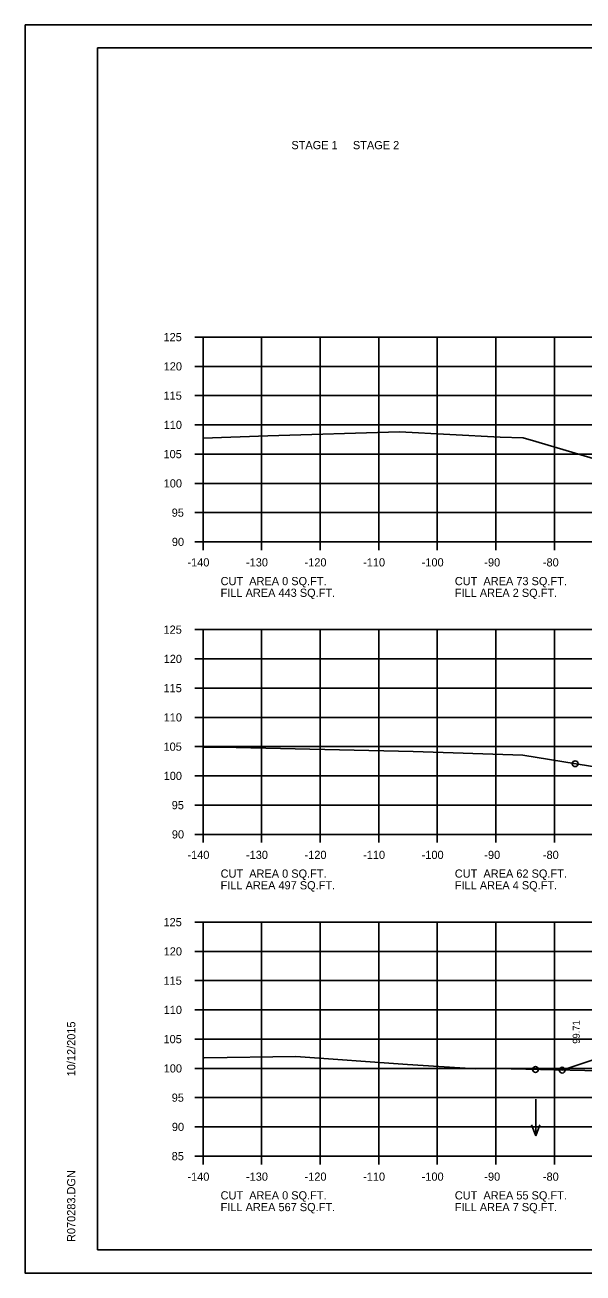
# Model space of a CAD drawing. Extents: x 1175611 to 1176402, y -433344 to -416213.
# Drawn here: x 1175610.6 to 1175705.9, y -426303.4 to -426090 of the extents above; entities that cross this region are included whole.
import ezdxf

# ---------------------------------------------------------------- set-up
doc = ezdxf.new("R2010")
doc.units = 0
for name, color, linetype in [('Default', 7, 'Continuous'), ('R_Axis', 7, 'Continuous'), ('R_Axis Annot', 7, 'Continuous'), ('R_Border', 7, 'Continuous'), ('R_Exist Surface', 7, 'Continuous'), ('R_Fin Surface', 7, 'Continuous'), ('R_Grid', 7, 'Continuous'), ('R_No Plot', 7, 'Continuous'), ('R_Water Annot', 7, 'Continuous'), ('R_Xsect Elev', 7, 'Continuous')]:
    doc.layers.add(name, color=color, linetype=linetype)

msp = doc.modelspace()

# ---------------------------------------------------------------- linework, layer by layer
at = {"layer": 'R_Axis'}
for p, q in [((1175639.57, -426143.4), (1175640.97, -426143.4)), ((1175640.97, -426178.4), (1175640.97, -426143.4)), ((1175639.57, -426148.4), (1175640.97, -426148.4)), ((1175639.57, -426153.4), (1175640.97, -426153.4)), ((1175639.57, -426158.4), (1175640.97, -426158.4)), ((1175639.57, -426163.4), (1175640.97, -426163.4)), ((1175639.57, -426168.4), (1175640.97, -426168.4)), ((1175639.57, -426173.4), (1175640.97, -426173.4)), ((1175639.57, -426178.4), (1175640.97, -426178.4)), ((1175640.97, -426178.4), (1175920.97, -426178.4)), ((1175640.97, -426179.8), (1175640.97, -426178.4)), ((1175650.97, -426179.8), (1175650.97, -426178.4)), ((1175660.97, -426179.8), (1175660.97, -426178.4)), ((1175670.97, -426179.8), (1175670.97, -426178.4)), ((1175680.97, -426179.8), (1175680.97, -426178.4)), ((1175690.97, -426179.8), (1175690.97, -426178.4)), ((1175700.97, -426179.8), (1175700.97, -426178.4)), ((1175639.57, -426193.4), (1175640.97, -426193.4)), ((1175640.97, -426228.4), (1175640.97, -426193.4)), ((1175639.57, -426198.4), (1175640.97, -426198.4)), ((1175639.57, -426203.4), (1175640.97, -426203.4)), ((1175639.57, -426208.4), (1175640.97, -426208.4)), ((1175639.57, -426213.4), (1175640.97, -426213.4)), ((1175639.57, -426218.4), (1175640.97, -426218.4)), ((1175639.57, -426223.4), (1175640.97, -426223.4)), ((1175639.57, -426228.4), (1175640.97, -426228.4)), ((1175640.97, -426228.4), (1175920.97, -426228.4)), ((1175640.97, -426229.8), (1175640.97, -426228.4)), ((1175650.97, -426229.8), (1175650.97, -426228.4)), ((1175660.97, -426229.8), (1175660.97, -426228.4)), ((1175670.97, -426229.8), (1175670.97, -426228.4)), ((1175680.97, -426229.8), (1175680.97, -426228.4)), ((1175690.97, -426229.8), (1175690.97, -426228.4)), ((1175700.97, -426229.8), (1175700.97, -426228.4)), ((1175639.57, -426243.4), (1175640.97, -426243.4)), ((1175640.97, -426283.4), (1175640.97, -426243.4)), ((1175639.57, -426248.4), (1175640.97, -426248.4)), ((1175639.57, -426253.4), (1175640.97, -426253.4)), ((1175639.57, -426258.4), (1175640.97, -426258.4)), ((1175639.57, -426263.4), (1175640.97, -426263.4)), ((1175639.57, -426268.4), (1175640.97, -426268.4)), ((1175639.57, -426273.4), (1175640.97, -426273.4)), ((1175639.57, -426278.4), (1175640.97, -426278.4)), ((1175639.57, -426283.4), (1175640.97, -426283.4)), ((1175640.97, -426283.4), (1175920.97, -426283.4)), ((1175640.97, -426284.8), (1175640.97, -426283.4)), ((1175650.97, -426284.8), (1175650.97, -426283.4)), ((1175660.97, -426284.8), (1175660.97, -426283.4)), ((1175670.97, -426284.8), (1175670.97, -426283.4)), ((1175680.97, -426284.8), (1175680.97, -426283.4)), ((1175690.97, -426284.8), (1175690.97, -426283.4)), ((1175700.97, -426284.8), (1175700.97, -426283.4))]:
    msp.add_line(p, q, dxfattribs=at)
at = {"layer": 'R_Border'}
for p, q in [((1175622.97, -426093.94), (1175939.15, -426093.94)), ((1175622.97, -426299.4), (1175622.97, -426093.94)), ((1175622.97, -426299.4), (1175622.97, -426299.4)), ((1175939.15, -426299.4), (1175622.97, -426299.4))]:
    msp.add_line(p, q, dxfattribs=at)
at = {"layer": 'R_Exist Surface'}
for points in [[(1175640.97, -426160.66), (1175652.04, -426160.28), (1175674.51, -426159.59), (1175691.69, -426160.49), (1175695.65, -426160.61), (1175697.81, -426161.23), (1175709.12, -426164.63)], [(1175640.97, -426213.48), (1175644.14, -426213.49), (1175676.87, -426214.25), (1175695.59, -426214.85), (1175709.26, -426217.1)], [(1175640.97, -426266.61), (1175641.17, -426266.61), (1175656.82, -426266.36), (1175675.89, -426267.71), (1175687.5, -426268.5), (1175691.06, -426268.44), (1175716.2, -426269)]]:
    msp.add_lwpolyline(points, dxfattribs=at)
at = {"layer": 'R_Fin Surface'}
msp.add_lwpolyline([(1175702.31, -426268.69), (1175721.47, -426262.3), (1175734.45, -426257.98), (1175737.97, -426256.8), (1175749.47, -426256.34), (1175751.47, -426256.3), (1175780.97, -426255.71), (1175810.47, -426256.3), (1175812.47, -426256.34), (1175823.97, -426256.8), (1175842.3, -426261.6)], dxfattribs=at)
at = {"layer": 'R_Grid'}
for p, q in [((1175640.97, -426143.4), (1175920.97, -426143.4)), ((1175640.97, -426178.4), (1175640.97, -426143.4)), ((1175650.97, -426178.4), (1175650.97, -426143.4)), ((1175660.97, -426178.4), (1175660.97, -426143.4)), ((1175670.97, -426178.4), (1175670.97, -426143.4)), ((1175680.97, -426178.4), (1175680.97, -426143.4)), ((1175690.97, -426178.4), (1175690.97, -426143.4)), ((1175700.97, -426178.4), (1175700.97, -426143.4)), ((1175640.97, -426148.4), (1175920.97, -426148.4)), ((1175640.97, -426153.4), (1175920.97, -426153.4)), ((1175640.97, -426158.4), (1175920.97, -426158.4)), ((1175640.97, -426163.4), (1175920.97, -426163.4)), ((1175640.97, -426168.4), (1175920.97, -426168.4)), ((1175640.97, -426173.4), (1175920.97, -426173.4)), ((1175640.97, -426178.4), (1175920.97, -426178.4)), ((1175640.97, -426193.4), (1175920.97, -426193.4)), ((1175640.97, -426228.4), (1175640.97, -426193.4)), ((1175650.97, -426228.4), (1175650.97, -426193.4)), ((1175660.97, -426228.4), (1175660.97, -426193.4)), ((1175670.97, -426228.4), (1175670.97, -426193.4)), ((1175680.97, -426228.4), (1175680.97, -426193.4)), ((1175690.97, -426228.4), (1175690.97, -426193.4)), ((1175700.97, -426228.4), (1175700.97, -426193.4)), ((1175640.97, -426198.4), (1175920.97, -426198.4)), ((1175640.97, -426203.4), (1175920.97, -426203.4)), ((1175640.97, -426208.4), (1175920.97, -426208.4)), ((1175640.97, -426213.4), (1175920.97, -426213.4)), ((1175640.97, -426218.4), (1175920.97, -426218.4)), ((1175640.97, -426223.4), (1175920.97, -426223.4)), ((1175640.97, -426228.4), (1175920.97, -426228.4)), ((1175640.97, -426243.4), (1175920.97, -426243.4)), ((1175640.97, -426283.4), (1175640.97, -426243.4)), ((1175650.97, -426283.4), (1175650.97, -426243.4)), ((1175660.97, -426283.4), (1175660.97, -426243.4)), ((1175670.97, -426283.4), (1175670.97, -426243.4)), ((1175680.97, -426283.4), (1175680.97, -426243.4)), ((1175690.97, -426283.4), (1175690.97, -426243.4)), ((1175700.97, -426283.4), (1175700.97, -426243.4)), ((1175640.97, -426248.4), (1175920.97, -426248.4)), ((1175640.97, -426253.4), (1175920.97, -426253.4)), ((1175640.97, -426258.4), (1175920.97, -426258.4)), ((1175640.97, -426263.4), (1175920.97, -426263.4)), ((1175640.97, -426268.4), (1175920.97, -426268.4)), ((1175640.97, -426273.4), (1175920.97, -426273.4)), ((1175640.97, -426278.4), (1175920.97, -426278.4)), ((1175640.97, -426283.4), (1175920.97, -426283.4))]:
    msp.add_line(p, q, dxfattribs=at)
at = {"layer": 'R_No Plot'}
for p, q in [((1175610.57, -426090.04), (1175943.91, -426090.04)), ((1175610.57, -426303.38), (1175943.91, -426303.38))]:
    msp.add_line(p, q, dxfattribs=at)
msp.add_lwpolyline([(1175610.57, -426090.04), (1175943.91, -426090.04), (1175943.91, -426303.38), (1175610.57, -426303.38)], close=True, dxfattribs=at)
for centre in [(1175704.52, -426216.32), (1175697.75, -426268.59), (1175702.31, -426268.69), (1175702.31, -426268.69)]:
    msp.add_circle(centre, 0.5, dxfattribs=at)
at = {"layer": 'R_Water Annot'}
for p, q in [((1175697.78, -426273.67), (1175697.78, -426279.95)), ((1175697.78, -426279.95), (1175697.08, -426278.03)), ((1175697.78, -426279.95), (1175698.48, -426278.03))]:
    msp.add_line(p, q, dxfattribs=at)

# ---------------------------------------------------------------- texts
at = {"layer": 'Default'}
for s, p in [('STAGE 1     STAGE 2', (1175656.06, -426111.28)), ('CUT  AREA 0 SQ.FT.', (1175643.97, -426185.8)), ('CUT  AREA 73 SQ.FT.', (1175683.97, -426185.8)), ('FILL AREA 443 SQ.FT.', (1175643.97, -426187.8)), ('FILL AREA 2 SQ.FT.', (1175683.97, -426187.8)), ('CUT  AREA 0 SQ.FT.', (1175643.97, -426235.8)), ('CUT  AREA 62 SQ.FT.', (1175683.97, -426235.8)), ('FILL AREA 497 SQ.FT.', (1175643.97, -426237.8)), ('FILL AREA 4 SQ.FT.', (1175683.97, -426237.8)), ('CUT  AREA 0 SQ.FT.', (1175643.97, -426290.8)), ('CUT  AREA 55 SQ.FT.', (1175683.97, -426290.8)), ('FILL AREA 567 SQ.FT.', (1175643.97, -426292.8)), ('FILL AREA 7 SQ.FT.', (1175683.97, -426292.8))]:
    msp.add_text(s, height=1.4, dxfattribs=at).set_placement(p)
at = {"layer": 'R_Axis Annot'}
for s, p in [('125', (1175634.22, -426144.1)), ('120', (1175634.25, -426149.1)), ('115', (1175634.22, -426154.1)), ('110', (1175634.25, -426159.1)), ('105', (1175634.22, -426164.1)), ('100', (1175634.25, -426169.1)), ('95', (1175635.62, -426174.1)), ('90', (1175635.65, -426179.1)), ('-140', (1175638.31, -426182.6)), ('-130', (1175648.31, -426182.6)), ('-120', (1175658.31, -426182.6)), ('-110', (1175668.31, -426182.6)), ('-100', (1175678.31, -426182.6)), ('-90', (1175689.01, -426182.6)), ('-80', (1175699.01, -426182.6)), ('125', (1175634.22, -426194.1)), ('120', (1175634.25, -426199.1)), ('115', (1175634.22, -426204.1)), ('110', (1175634.25, -426209.1)), ('105', (1175634.22, -426214.1)), ('100', (1175634.25, -426219.1)), ('95', (1175635.62, -426224.1)), ('90', (1175635.65, -426229.1)), ('-140', (1175638.31, -426232.6)), ('-130', (1175648.31, -426232.6)), ('-120', (1175658.31, -426232.6)), ('-110', (1175668.31, -426232.6)), ('-100', (1175678.31, -426232.6)), ('-90', (1175689.01, -426232.6)), ('-80', (1175699.01, -426232.6)), ('125', (1175634.22, -426244.1)), ('120', (1175634.25, -426249.1)), ('115', (1175634.22, -426254.1)), ('110', (1175634.25, -426259.1)), ('105', (1175634.22, -426264.1)), ('100', (1175634.25, -426269.1)), ('95', (1175635.62, -426274.1)), ('90', (1175635.65, -426279.1)), ('85', (1175635.62, -426284.1)), ('-140', (1175638.31, -426287.6)), ('-130', (1175648.31, -426287.6)), ('-120', (1175658.31, -426287.6)), ('-110', (1175668.31, -426287.6)), ('-100', (1175678.31, -426287.6)), ('-90', (1175689.01, -426287.6)), ('-80', (1175699.01, -426287.6))]:
    msp.add_text(s, height=1.4, dxfattribs=at).set_placement(p)
at = {"layer": 'R_Border'}
for s, p in [('10/12/2015', (1175619.16, -426269.75)), ('R070283.DGN', (1175619.16, -426298.07))]:
    msp.add_text(s, height=1.4, rotation=90, dxfattribs=at).set_placement(p)
at = {"layer": 'R_Xsect Elev'}
msp.add_text('99.71', height=1.2, rotation=90, dxfattribs=at).set_placement((1175705.31, -426264.19))

doc.saveas('drawing.dxf')
